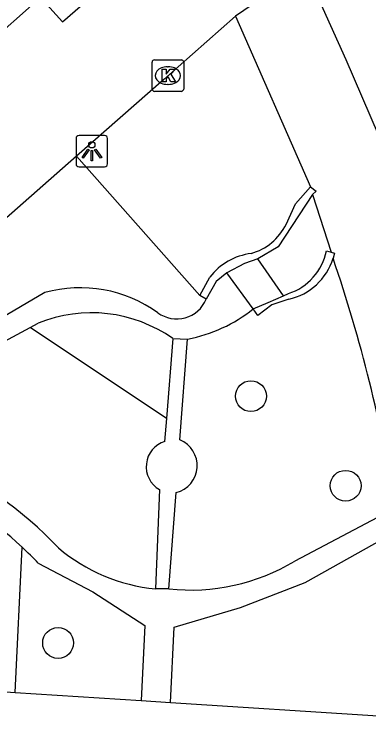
# Model space of a CAD drawing. Extents: x 159961 to 160856, y 382704 to 383353.
# Drawn here: x 160540.59 to 160551.84, y 383040.92 to 383063.19 of the extents above; entities that cross this region are included whole.
import ezdxf

# ---------------------------------------------------------------- set-up
doc = ezdxf.new("R2010")
doc.units = 0
for name, color, linetype in [('IMGEO_Boom', 7, 'Continuous'), ('IMGEO_Groenvoorziening', 7, 'Continuous'), ('IMGEO_Kolk', 7, 'Continuous'), ('IMGEO_Lichtpunt', 7, 'Continuous'), ('IMGEO_Muur', 7, 'Continuous'), ('IMGEO_Pand', 7, 'Continuous'), ('IMGEO_Rijbaan_lokaal_open', 7, 'Continuous'), ('IMGEO_Voetpad_open', 7, 'Continuous')]:
    doc.layers.add(name, color=color, linetype=linetype)

msp = doc.modelspace()

# ---------------------------------------------------------------- linework, layer by layer
at = {"layer": 'IMGEO_Boom'}
for centre in [(160548.103, 383051.066), (160551.104, 383048.222), (160541.99, 383043.235)]:
    msp.add_circle(centre, 0.489, dxfattribs=at)
at = {"layer": 'IMGEO_Groenvoorziening'}
for points in [[(160546.484, 383054.264), (160542.574, 383058.683)], [(160545.426, 383050.352), (160541.107, 383053.247)], [(160540.63, 383041.667), (160540.85, 383046.274)]]:
    msp.add_lwpolyline(points, dxfattribs=at)
at = {"layer": 'IMGEO_Kolk'}
for p, q in [((160545.045, 383061.737), (160545.897, 383061.737)), ((160544.97, 383060.811), (160544.97, 383061.663)), ((160545.458, 383061.517), (160545.483, 383061.517)), ((160545.971, 383061.663), (160545.971, 383060.811)), ((160545.481, 383060.957), (160545.456, 383060.957)), ((160545.897, 383060.737), (160545.045, 383060.737))]:
    msp.add_line(p, q, dxfattribs=at)
for points in [[(160545.045, 383061.737), (160545.897, 383061.737)], [(160544.97, 383060.811), (160544.97, 383061.663)], [(160545.971, 383061.663), (160545.971, 383060.811)], [(160545.291, 383061.437), (160545.414, 383061.437), (160545.414, 383061.286), (160545.544, 383061.437), (160545.708, 383061.437), (160545.562, 383061.286), (160545.715, 383061.037), (160545.563, 383061.037), (160545.478, 383061.201), (160545.414, 383061.134), (160545.414, 383061.037), (160545.291, 383061.037), (160545.291, 383061.437)], [(160545.897, 383060.737), (160545.045, 383060.737)]]:
    msp.add_lwpolyline(points, dxfattribs=at)
for centre, start, end in [((160545.047, 383061.661), 91.552, 178.448), ((160545.047, 383061.661), 91.552, 178.448), ((160545.895, 383061.661), 1.552, 88.448), ((160545.895, 383061.661), 1.552, 88.448), ((160545.047, 383060.813), 181.552, 268.448), ((160545.047, 383060.813), 181.552, 268.448), ((160545.895, 383060.813), 271.552, 358.448), ((160545.895, 383060.813), 271.552, 358.448)]:
    msp.add_arc(centre, 0.0765, start, end, dxfattribs=at)
for centre, major_axis, ratio, start_param, end_param in [((160545.457, 383061.237), (-0.387, 0.002), 0.722429, 4.712389, 7.853982), ((160545.482, 383061.237), (-0.39, 0.002), 0.717154, 1.570796, 4.712389)]:
    msp.add_ellipse(centre, major_axis=major_axis, ratio=ratio, start_param=start_param, end_param=end_param, dxfattribs=at)
at = {"layer": 'IMGEO_Lichtpunt'}
for p, q in [((160543.463, 383059.337), (160542.655, 383059.337)), ((160543.463, 383059.337), (160542.655, 383059.337)), ((160542.561, 383059.242), (160542.561, 383058.435)), ((160542.561, 383059.242), (160542.561, 383058.435)), ((160543.557, 383058.435), (160543.557, 383059.242)), ((160543.557, 383058.435), (160543.557, 383059.242)), ((160542.655, 383058.341), (160543.463, 383058.341)), ((160542.655, 383058.341), (160543.463, 383058.341))]:
    msp.add_line(p, q, dxfattribs=at)
for points in [[(160542.935, 383058.906), (160542.974, 383058.878), (160542.786, 383058.616), (160542.748, 383058.643), (160542.935, 383058.906)], [(160543.037, 383058.858), (160543.084, 383058.858), (160543.084, 383058.536), (160543.037, 383058.536), (160543.037, 383058.858)], [(160543.147, 383058.878), (160543.185, 383058.905), (160543.372, 383058.643), (160543.333, 383058.615), (160543.147, 383058.878)]]:
    msp.add_lwpolyline(points, dxfattribs=at)
msp.add_circle((160543.06, 383059.04), 0.0994, dxfattribs=at)
for centre, start, end in [((160542.655, 383059.242), 90, 180), ((160542.655, 383059.242), 90, 180), ((160543.463, 383059.242), 0, 90), ((160543.463, 383059.242), 0, 90), ((160542.655, 383058.435), 180, 270), ((160542.655, 383058.435), 180, 270), ((160543.463, 383058.435), 270, 0), ((160543.463, 383058.435), 270, 360)]:
    msp.add_arc(centre, 0.0946, start, end, dxfattribs=at)
at = {"layer": 'IMGEO_Muur'}
for points in [[(160549.22, 383056.516), (160549.514, 383057.168), (160549.987, 383057.706)], [(160549.987, 383057.706), (160550.175, 383057.572), (160550.056, 383057.469)], [(160550.056, 383057.469), (160548.967, 383055.805), (160548.324, 383055.426)], [(160550.494, 383055.68), (160550.644, 383055.631)], [(160550.644, 383055.631), (160550.747, 383055.598), (160550.706, 383055.441)], [(160548.324, 383055.426), (160547.901, 383055.274), (160547.34, 383054.982)], [(160546.484, 383054.264), (160546.805, 383054.841)], [(160547.34, 383054.982), (160546.998, 383054.706), (160546.684, 383054.14)], [(160546.684, 383054.14), (160546.484, 383054.264)], [(160548.174, 383053.834), (160548.647, 383054.039), (160549.131, 383054.25)], [(160549.301, 383054.14), (160548.77, 383053.967), (160548.326, 383053.627), (160548.174, 383053.834)], [(160549.131, 383054.25), (160549.289, 383054.318)]]:
    msp.add_lwpolyline(points, dxfattribs=at)
for centre, radius, start, end in [((160547.622, 383057.309), 1.784, 285.7392, 333.6084), ((160548.362, 383053.646), 1.963, 97.496, 142.4952), ((160548.73, 383056.027), 1.798, 288.1222, 348.8776), ((160548.886, 383055.998), 1.904, 282.6044, 342.9936)]:
    msp.add_arc(centre, radius, start, end, dxfattribs=at)
at = {"layer": 'IMGEO_Pand'}
msp.add_lwpolyline([(160539.632, 383062.132), (160541.437, 383063.72), (160542.131, 383062.942), (160545.173, 383065.602)], dxfattribs=at)
at = {"layer": 'IMGEO_Rijbaan_lokaal_open'}
for points in [[(160549.819, 383064.636), (160547.614, 383063.12)], [(160552.145, 383059.353), (160551.123, 383061.734), (160549.905, 383064.449)], [(160547.614, 383063.12), (160549.987, 383057.706)], [(160550.056, 383057.469), (160550.644, 383055.631)], [(160538.021, 383041.837), (160539.707, 383041.727), (160540.63, 383041.667)], [(160540.63, 383041.667), (160544.622, 383041.407)], [(160545.55, 383041.347), (160552.137, 383040.918), (160553.234, 383041.773)], [(160544.622, 383041.407), (160545.55, 383041.347)]]:
    msp.add_lwpolyline(points, dxfattribs=at)
msp.add_arc((160505.31, 383039.95), 47.967, 9.0743, 18.8417, dxfattribs=at)
at = {"layer": 'IMGEO_Voetpad_open'}
for points in [[(160547.614, 383063.12), (160545.337, 383061.117), (160542.574, 383058.683)], [(160542.574, 383058.683), (160537.937, 383054.599), (160533.771, 383050.874)], [(160549.131, 383054.25), (160548.324, 383055.426)], [(160548.174, 383053.834), (160547.34, 383054.982)], [(160541.572, 383054.355), (160538.29, 383052.426)], [(160535.818, 383050.401), (160541.107, 383053.247)], [(160541.107, 383053.247), (160541.357, 383053.382)], [(160545.629, 383052.892), (160545.426, 383050.352)], [(160545.629, 383052.892), (160546.096, 383052.874)], [(160545.849, 383049.68), (160546.096, 383052.874)], [(160545.426, 383050.352), (160545.368, 383049.63)], [(160545.199, 383048.102), (160545.078, 383044.949)], [(160545.501, 383044.949), (160545.733, 383048.004)], [(160552.676, 383047.515), (160549.49, 383045.831)], [(160545.55, 383041.347), (160545.669, 383043.733), (160547.774, 383044.357), (160549.82, 383045.156), (160552.82, 383046.831)], [(160541.363, 383045.766), (160543.096, 383044.856), (160544.736, 383043.789), (160544.622, 383041.407)], [(160545.501, 383044.949), (160545.078, 383044.949)]]:
    msp.add_lwpolyline(points, dxfattribs=at)
for centre, radius, start, end in [((160542.689, 383050.278), 4.227, 54.3711, 105.3208), ((160545.75, 383054.528), 1.011, 233.637, 337.4228), ((160543.043, 383049.215), 4.495, 54.8822, 112.0313), ((160545.184, 383057.578), 4.791, 280.9758, 308.6165), ((160545.625, 383048.828), 0.842, 107.7547, 239.6226), ((160545.516, 383048.861), 0.884, 284.2059, 67.8756), ((160533.197, 383037.963), 12.091, 43.2876, 66.8614), ((160532.406, 383037.221), 12.38, 46.9926, 64.9015), ((160532.467, 383037.295), 12.284, 43.5967, 46.9645), ((160545.623, 383050.525), 5.603, 229.6876, 264.4191), ((160546.183, 383051.327), 6.414, 263.8973, 301.0387)]:
    msp.add_arc(centre, radius, start, end, dxfattribs=at)

doc.saveas('drawing.dxf')
